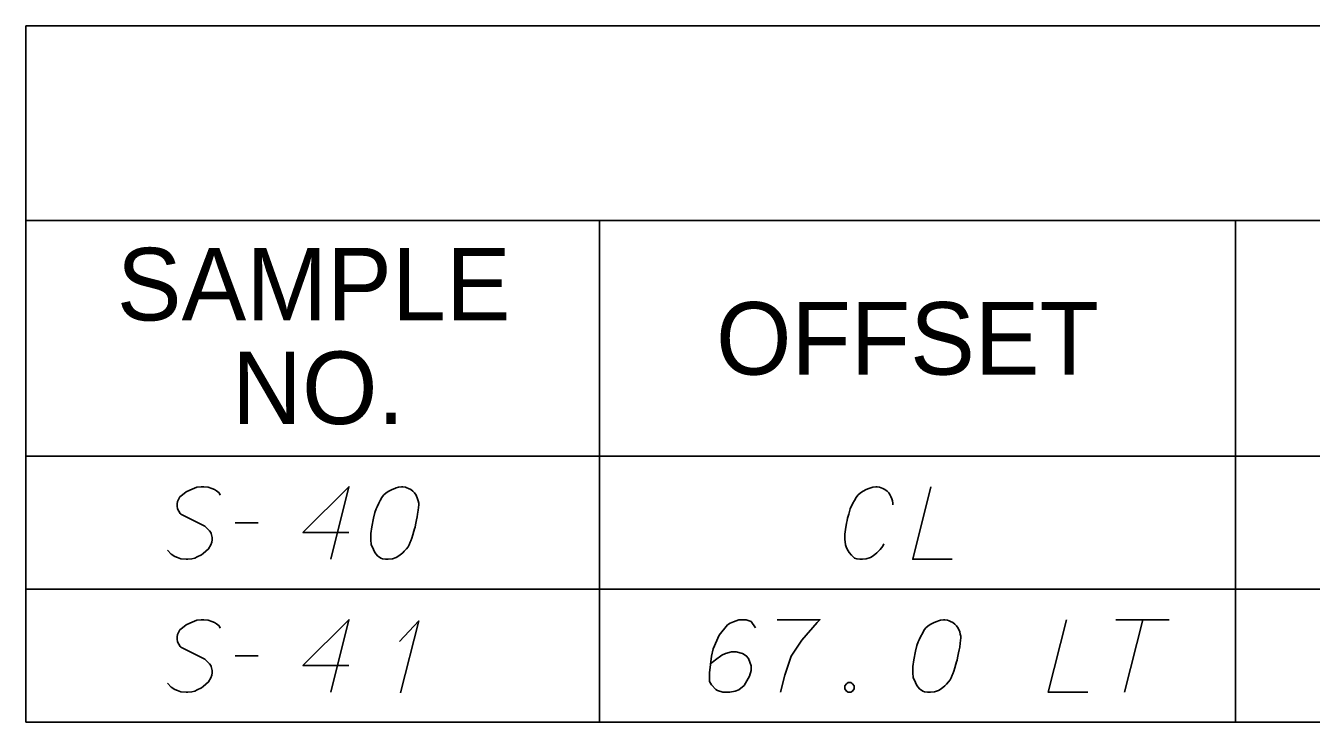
# Model space of a CAD drawing. Extents: x 2074207 to 2076812, y 516372 to 523312.
# Drawn here: x 2076260.6 to 2076345.6, y 520284 to 520330.1 of the extents above; entities that cross this region are included whole.
import ezdxf

# ---------------------------------------------------------------- set-up
doc = ezdxf.new("R2010")
doc.units = 0
for name, color, linetype in [('Prop DirtTable_ Soil Test Results - Outline (Major)', 7, 'Continuous'), ('Prop DirtTable_ Soil Test Results - Outline (Minor)', 7, 'Continuous'), ('Prop DirtTable_ Soil Test Results - Tx (Header - Small)', 7, 'Continuous'), ('Prop DirtTable_ Soil Test Results - Tx (Sample Data)', 7, 'Continuous')]:
    doc.layers.add(name, color=color, linetype=linetype)

msp = doc.modelspace()

# ---------------------------------------------------------------- linework, layer by layer
at = {"layer": 'Prop DirtTable_ Soil Test Results - Outline (Major)'}
for p, q in [((2076260.609, 520330.075), (2076260.609, 520301.589)), ((2076260.609, 520330.075), (2076811.903, 520330.075)), ((2076260.609, 520301.589), (2076260.609, 520292.789)), ((2076260.609, 520301.589), (2076811.903, 520301.589)), ((2076260.609, 520301.589), (2076811.903, 520301.589)), ((2076260.609, 520292.789), (2076260.609, 520283.989)), ((2076260.609, 520283.989), (2076811.903, 520283.989))]:
    msp.add_line(p, q, dxfattribs=at)
at = {"layer": 'Prop DirtTable_ Soil Test Results - Outline (Minor)'}
for p, q in [((2076260.609, 520317.189), (2076811.903, 520317.189)), ((2076298.545, 520317.189), (2076298.545, 520292.789)), ((2076340.594, 520317.189), (2076340.594, 520292.789)), ((2076260.609, 520292.789), (2076811.903, 520292.789)), ((2076260.609, 520292.789), (2076811.903, 520292.789)), ((2076298.546, 520292.789), (2076298.546, 520283.989)), ((2076340.594, 520292.789), (2076340.594, 520283.989)), ((2076260.609, 520283.989), (2076811.903, 520283.989))]:
    msp.add_line(p, q, dxfattribs=at)
at = {"layer": 'Prop DirtTable_ Soil Test Results - Tx (Sample Data)'}
for points in [[(2076273.474, 520299.009), (2076273.403, 520299.161), (2076273.227, 520299.312), (2076273.086, 520299.387), (2076272.91, 520299.463), (2076272.663, 520299.539), (2076272.38, 520299.576), (2076272.204, 520299.576), (2076271.922, 520299.539), (2076271.463, 520299.35), (2076271.216, 520299.236), (2076270.969, 520299.047), (2076270.793, 520298.896), (2076270.723, 520298.783), (2076270.652, 520298.594), (2076270.617, 520298.442), (2076270.617, 520298.291), (2076270.652, 520298.102), (2076270.723, 520297.951), (2076270.828, 520297.8), (2076270.864, 520297.762), (2076272.451, 520296.968), (2076272.769, 520296.666), (2076272.839, 520296.553), (2076272.874, 520296.477), (2076272.945, 520296.213), (2076272.945, 520296.061), (2076272.91, 520295.91), (2076272.839, 520295.721), (2076272.698, 520295.457), (2076272.345, 520295.154), (2076272.239, 520295.079), (2076271.957, 520294.927), (2076271.781, 520294.852), (2076271.604, 520294.814), (2076271.322, 520294.776), (2076271.216, 520294.776), (2076270.864, 520294.814), (2076270.652, 520294.89), (2076270.476, 520294.965), (2076270.229, 520295.116), (2076269.982, 520295.381)], [(2076281.975, 520296.553), (2076278.942, 520296.553), (2076281.975, 520299.576), (2076280.776, 520294.776)], [(2076285.538, 520299.576), (2076285.468, 520299.576), (2076285.256, 520299.539), (2076285.115, 520299.501), (2076285.009, 520299.463), (2076284.833, 520299.387), (2076284.621, 520299.274), (2076284.445, 520299.161), (2076284.268, 520299.009), (2076284.163, 520298.858), (2076284.057, 520298.669), (2076283.951, 520298.48), (2076283.845, 520298.253), (2076283.775, 520298.102), (2076283.704, 520297.876), (2076283.598, 520297.498), (2076283.492, 520296.931), (2076283.422, 520296.477), (2076283.422, 520296.061), (2076283.457, 520295.759), (2076283.598, 520295.419), (2076283.704, 520295.23), (2076283.88, 520295.003), (2076284.092, 520294.852), (2076284.198, 520294.814), (2076284.409, 520294.776), (2076284.586, 520294.776), (2076284.868, 520294.814), (2076285.115, 520294.89), (2076285.291, 520295.003), (2076285.538, 520295.192), (2076285.644, 520295.305), (2076285.785, 520295.457), (2076285.891, 520295.608), (2076285.962, 520295.721), (2076286.032, 520295.91), (2076286.067, 520295.986), (2076286.138, 520296.175), (2076286.209, 520296.402), (2076286.279, 520296.628), (2076286.314, 520296.779), (2076286.35, 520296.893), (2076286.385, 520297.044), (2076286.455, 520297.384), (2076286.491, 520297.573), (2076286.526, 520297.762), (2076286.561, 520298.027), (2076286.597, 520298.367), (2076286.597, 520298.48), (2076286.561, 520298.631), (2076286.526, 520298.783), (2076286.42, 520299.009), (2076286.314, 520299.161), (2076286.209, 520299.274), (2076286.067, 520299.387), (2076285.926, 520299.463), (2076285.82, 520299.501), (2076285.715, 520299.539), (2076285.538, 520299.576)], [(2076317.957, 520298.367), (2076317.957, 520298.48), (2076317.921, 520298.631), (2076317.886, 520298.783), (2076317.815, 520298.934), (2076317.78, 520299.009), (2076317.674, 520299.161), (2076317.569, 520299.274), (2076317.427, 520299.387), (2076317.286, 520299.463), (2076317.075, 520299.539), (2076316.898, 520299.576), (2076316.828, 520299.576), (2076316.616, 520299.539), (2076316.369, 520299.463), (2076316.193, 520299.387), (2076315.981, 520299.274), (2076315.805, 520299.161), (2076315.628, 520299.009), (2076315.523, 520298.858), (2076315.417, 520298.669), (2076315.311, 520298.48), (2076315.135, 520298.102), (2076315.029, 520297.762), (2076314.958, 520297.498), (2076314.923, 520297.346), (2076314.888, 520297.157), (2076314.817, 520296.742), (2076314.782, 520296.439), (2076314.782, 520296.099), (2076314.817, 520295.721), (2076314.888, 520295.532), (2076314.993, 520295.343), (2076315.064, 520295.23), (2076315.205, 520295.041), (2076315.417, 520294.852), (2076315.558, 520294.814), (2076315.769, 520294.776), (2076315.911, 520294.776), (2076315.946, 520294.776), (2076316.193, 520294.814), (2076316.475, 520294.89), (2076316.651, 520295.003), (2076316.898, 520295.192), (2076317.11, 520295.419), (2076317.286, 520295.646), (2076317.357, 520295.797)], [(2076320.461, 520299.576), (2076319.262, 520294.776), (2076321.872, 520294.776)], [(2076274.462, 520297.195), (2076275.979, 520297.195)], [(2076273.474, 520290.209), (2076273.403, 520290.361), (2076273.227, 520290.512), (2076273.086, 520290.587), (2076272.91, 520290.663), (2076272.663, 520290.739), (2076272.38, 520290.776), (2076272.204, 520290.776), (2076271.922, 520290.739), (2076271.463, 520290.55), (2076271.216, 520290.436), (2076270.969, 520290.247), (2076270.793, 520290.096), (2076270.723, 520289.983), (2076270.652, 520289.794), (2076270.617, 520289.642), (2076270.617, 520289.491), (2076270.652, 520289.302), (2076270.723, 520289.151), (2076270.828, 520289), (2076270.864, 520288.962), (2076272.451, 520288.168), (2076272.769, 520287.866), (2076272.839, 520287.753), (2076272.874, 520287.677), (2076272.945, 520287.413), (2076272.945, 520287.261), (2076272.91, 520287.11), (2076272.839, 520286.921), (2076272.698, 520286.657), (2076272.345, 520286.354), (2076272.239, 520286.279), (2076271.957, 520286.127), (2076271.781, 520286.052), (2076271.604, 520286.014), (2076271.322, 520285.976), (2076271.216, 520285.976), (2076270.864, 520286.014), (2076270.652, 520286.09), (2076270.476, 520286.165), (2076270.229, 520286.316), (2076269.982, 520286.581)], [(2076281.975, 520287.753), (2076278.942, 520287.753), (2076281.975, 520290.776), (2076280.776, 520285.976)], [(2076285.327, 520289.34), (2076286.597, 520290.701), (2076285.397, 520285.939)], [(2076308.855, 520290.247), (2076308.573, 520290.663), (2076308.256, 520290.776), (2076307.762, 520290.776), (2076307.409, 520290.625), (2076307.198, 520290.55), (2076307.021, 520290.436), (2076306.457, 520289.756), (2076306.069, 520288.849), (2076305.963, 520288.357), (2076305.822, 520287.261), (2076305.822, 520286.694), (2076305.963, 520286.468), (2076306.245, 520286.165), (2076306.351, 520286.09), (2076306.704, 520285.976), (2076307.162, 520285.976), (2076307.515, 520286.052), (2076307.762, 520286.127), (2076308.115, 520286.43), (2076308.467, 520287.035), (2076308.573, 520287.413), (2076308.573, 520287.715), (2076308.397, 520288.206), (2076308.256, 520288.395), (2076308.009, 520288.546), (2076307.586, 520288.66), (2076307.268, 520288.66), (2076306.88, 520288.546), (2076306.633, 520288.433), (2076306.21, 520288.131), (2076305.998, 520287.942), (2076305.892, 520287.828)], [(2076310.302, 520290.776), (2076313.124, 520290.776), (2076312.947, 520290.587), (2076311.924, 520289.416), (2076311.219, 520288.357), (2076310.796, 520287.11), (2076310.513, 520285.976)], [(2076321.378, 520290.776), (2076321.308, 520290.776), (2076321.096, 520290.739), (2076320.955, 520290.701), (2076320.849, 520290.663), (2076320.673, 520290.587), (2076320.461, 520290.474), (2076320.285, 520290.361), (2076320.108, 520290.209), (2076320.003, 520290.058), (2076319.897, 520289.869), (2076319.791, 520289.68), (2076319.685, 520289.453), (2076319.615, 520289.302), (2076319.544, 520289.076), (2076319.438, 520288.698), (2076319.332, 520288.131), (2076319.262, 520287.677), (2076319.262, 520287.261), (2076319.297, 520286.959), (2076319.438, 520286.619), (2076319.544, 520286.43), (2076319.72, 520286.203), (2076319.932, 520286.052), (2076320.038, 520286.014), (2076320.249, 520285.976), (2076320.426, 520285.976), (2076320.708, 520286.014), (2076320.955, 520286.09), (2076321.131, 520286.203), (2076321.378, 520286.392), (2076321.484, 520286.505), (2076321.625, 520286.657), (2076321.731, 520286.808), (2076321.802, 520286.921), (2076321.872, 520287.11), (2076321.907, 520287.186), (2076321.978, 520287.375), (2076322.049, 520287.602), (2076322.119, 520287.828), (2076322.154, 520287.979), (2076322.19, 520288.093), (2076322.225, 520288.244), (2076322.295, 520288.584), (2076322.331, 520288.773), (2076322.366, 520288.962), (2076322.401, 520289.227), (2076322.437, 520289.567), (2076322.437, 520289.68), (2076322.401, 520289.831), (2076322.366, 520289.983), (2076322.26, 520290.209), (2076322.154, 520290.361), (2076322.049, 520290.474), (2076321.907, 520290.587), (2076321.766, 520290.663), (2076321.66, 520290.701), (2076321.555, 520290.739), (2076321.378, 520290.776)], [(2076329.421, 520290.776), (2076328.222, 520285.976), (2076330.832, 520285.976)], [(2076332.702, 520290.776), (2076336.229, 520290.776)], [(2076334.466, 520290.776), (2076333.266, 520285.976)], [(2076274.462, 520288.395), (2076275.979, 520288.395)], [(2076314.993, 520286.619), (2076315.17, 520286.619), (2076315.276, 520286.543), (2076315.381, 520286.392), (2076315.381, 520286.203), (2076315.276, 520286.052), (2076315.17, 520285.976), (2076314.993, 520285.976), (2076314.888, 520286.052), (2076314.782, 520286.203), (2076314.782, 520286.392), (2076314.888, 520286.543), (2076314.993, 520286.619)]]:
    msp.add_lwpolyline(points, dxfattribs=at)

# ---------------------------------------------------------------- texts
at = {"layer": 'Prop DirtTable_ Soil Test Results - Tx (Header - Small)'}
for s, p in [('SAMPLE', (2076266.632, 520310.576)), ('OFFSET', (2076306.254, 520306.989)), ('NO.', (2076274.244, 520303.719))]:
    msp.add_text(s, height=4.8, dxfattribs=at).set_placement(p)

doc.saveas('drawing.dxf')
